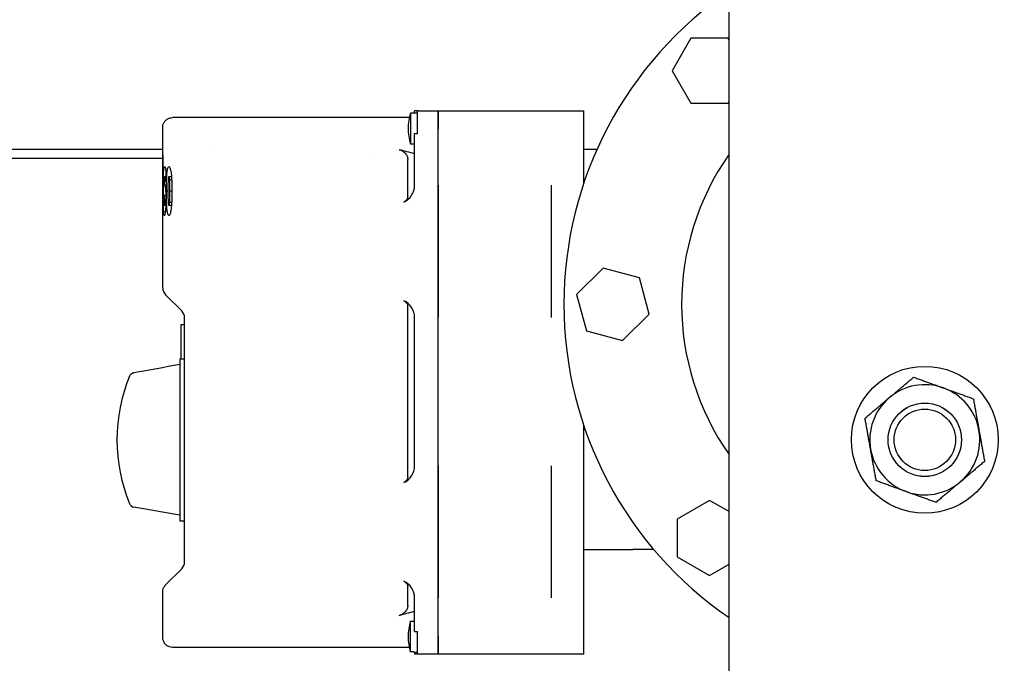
# Model space of a CAD drawing. Header units: inches. Extents: x 24 to 1128, y -69 to 748.
# Tile 294 of 656: x 359.22 to 369.28, y 588.51 to 595.08. Entities that reach past the tile are written whole.
import ezdxf

# ---------------------------------------------------------------- set-up
doc = ezdxf.new("R2010")
doc.units = ezdxf.units.IN
doc.header["$LTSCALE"] = 32
doc.header["$MEASUREMENT"] = 0
doc.layers.add('Dimension (ANSI)', color=7, linetype='Continuous', lineweight=25)
doc.layers.add('Visible (ANSI)', color=7, linetype='Continuous', lineweight=30)
doc.styles.add('Note Text (ANSI)', font='tahoma.ttf')
doc.dimstyles.new('SB Fraction-16 (ANSI)', dxfattribs={"dimscale": 32, "dimtxt": 0.125, "dimasz": 0.098425, "dimexe": 0.125, "dimexo": 0.0625, "dimgap": 0.031496, "dimtad": 0, "dimtih": 1, "dimtoh": 1, "dimdec": 4, "dimrnd": 1e-08, "dimzin": 0, "dimdsep": 46, "dimlunit": 5, "dimtxsty": 'Note Text (ANSI)', "dimcen": 0.09, "dimdle": 0.393701, "dimclrd": 256, "dimclre": 256, "dimclrt": 256, "dimadec": 0, "dimazin": 3, "dimtfac": 0.96, "dimtofl": 0, "dimtmove": 0, "dimatfit": 3, "dimfxl": 1, "dimfrac": 2, "dimtolj": 1, "dimtzin": 12, "dimlwd": -1, "dimlwe": -1, "dimarcsym": 0})

# ---------------------------------------------------------------- blocks, each defined once
blk = doc.blocks.new('*D18')
at = {"layer": 'Defpoints', "color": 0, "transparency": 16777216}
for p in [(468.781, 692.669), (316.974, 544.669), (468.781, 544.669)]:
    blk.add_point(p, dxfattribs=at)
at = {"layer": 'Dimension (ANSI)', "transparency": 16777216}
for p, q in [((466.781, 692.669), (312.974, 692.669)), ((316.974, 689.519), (316.974, 626.768)), ((316.974, 547.818), (316.974, 620.569)), ((466.781, 544.669), (312.974, 544.669))]:
    blk.add_line(p, q, dxfattribs=at)
for points in [[(316.449, 689.519), (317.499, 689.519), (316.974, 692.669)], [(316.449, 547.818), (317.499, 547.818), (316.974, 544.669)]]:
    blk.add_solid(points, dxfattribs=at)
at = {"layer": 'Dimension (ANSI)', "transparency": 16777216, "insert": (312.872, 625.76), "char_height": 4, "attachment_point": 1, "style": 'Note Text (ANSI)'}
blk.add_mtext('\\A1;148', dxfattribs=at)

msp = doc.modelspace()

# ---------------------------------------------------------------- linework, layer by layer
at = {"layer": 'Visible (ANSI)'}
for p, q in [((366.46813, 588.04353), (366.46813, 609.41853)), ((366.07663, 594.89353), (365.88495, 594.56153)), ((366.45999, 594.89353), (366.07663, 594.89353)), ((366.46813, 594.87942), (366.45999, 594.89353)), ((365.88495, 594.56153), (366.07663, 594.22953)), ((366.07663, 594.22953), (366.45999, 594.22953)), ((366.45999, 594.22953), (366.46813, 594.24364)), ((363.21361, 594.13074), (363.21361, 593.81642)), ((363.24732, 594.13074), (363.21361, 594.13074)), ((363.24732, 594.13074), (363.24732, 594.13358)), ((363.24732, 594.13358), (363.28361, 594.13358)), ((363.28361, 594.15358), (363.25361, 594.15358)), ((363.25361, 594.13358), (363.25361, 594.15358)), ((363.28361, 594.15358), (363.49361, 594.15358)), ((363.28361, 593.96608), (363.28361, 594.15358)), ((363.49361, 593.96608), (363.49361, 594.15358)), ((363.49361, 594.15358), (364.98361, 594.15358)), ((363.49361, 594.15358), (363.49361, 593.96608)), ((364.98361, 593.96608), (364.98361, 594.15358)), ((363.20049, 594.08358), (360.78062, 594.08358)), ((360.68062, 593.56715), (360.68062, 593.98357)), ((363.25361, 593.92108), (363.28361, 593.92108)), ((363.25361, 593.71358), (363.25361, 593.92108)), ((363.28361, 593.92108), (363.28361, 593.96608)), ((363.49361, 593.39219), (363.49361, 593.96608)), ((363.49361, 593.39219), (363.49361, 593.96608)), ((364.98361, 593.41641), (364.98361, 593.96608)), ((363.21361, 593.81642), (363.24732, 593.81642)), ((363.24732, 593.81358), (363.24732, 593.81642)), ((363.24732, 593.81358), (363.25361, 593.81358)), ((360.68062, 593.75853), (357.69201, 593.75853)), ((360.68062, 593.56715), (360.68062, 593.70164)), ((360.68186, 593.70164), (360.68062, 593.70164)), ((360.68186, 593.70164), (360.68186, 593.56715)), ((361.16911, 593.75853), (361.16911, 593.75853)), ((363.25361, 593.39219), (363.25361, 593.71358)), ((365.11759, 593.75853), (364.98361, 593.75853)), ((357.40563, 593.66853), (360.68062, 593.66853)), ((362.85619, 593.66853), (362.85621, 593.66853)), ((363.18361, 593.27865), (363.18361, 593.65619)), ((360.68062, 593.56715), (360.68062, 593.56715)), ((360.68186, 593.56715), (360.68062, 593.56715)), ((360.68078, 593.4643), (360.68078, 593.56715)), ((360.68512, 593.56715), (360.68186, 593.56715)), ((360.68512, 593.56715), (360.68512, 593.4643)), ((360.71005, 593.54997), (360.71005, 593.43265)), ((360.68062, 593.24303), (360.68062, 593.4643)), ((360.68062, 593.4643), (360.68062, 593.4643)), ((360.68186, 593.4643), (360.68062, 593.4643)), ((360.68062, 592.345), (360.68062, 593.4643)), ((360.68186, 593.4643), (360.68512, 593.4643)), ((360.68186, 593.4643), (360.68186, 593.29631)), ((360.69407, 593.42437), (360.68694, 593.42437)), ((360.71005, 593.48012), (360.69844, 593.48012)), ((360.7091, 593.43265), (360.71005, 593.43265)), ((360.76952, 593.48012), (360.74295, 593.48012)), ((360.77175, 593.44835), (360.75084, 593.44835)), ((363.49361, 593.20821), (363.49361, 593.39219)), ((363.49361, 593.39219), (363.49361, 593.20821)), ((364.65361, 592.04297), (364.65361, 593.39219)), ((360.73276, 593.33352), (360.71781, 593.33352)), ((360.77462, 593.33265), (360.75406, 593.33265)), ((360.68512, 593.1874), (360.68325, 593.1874)), ((360.68512, 593.20322), (360.68475, 593.20322)), ((360.68512, 593.20322), (360.68512, 593.09815)), ((360.68694, 593.12139), (360.68694, 593.24278)), ((360.68742, 593.24278), (360.68694, 593.24278)), ((360.71158, 593.28345), (360.69206, 593.28345)), ((360.71088, 593.1874), (360.69564, 593.1874)), ((360.71178, 593.22461), (360.70062, 593.22461)), ((360.76951, 593.1874), (360.74309, 593.1874)), ((360.7717, 593.21793), (360.75075, 593.21793)), ((363.49361, 592.22695), (363.49361, 593.20821)), ((363.49361, 593.20821), (363.49361, 592.22695)), ((360.7061, 593.12139), (360.68694, 593.12139)), ((365.18119, 592.54683), (364.91011, 592.27575)), ((365.55149, 592.44761), (365.18119, 592.54683)), ((365.65071, 592.07731), (365.55149, 592.44761)), ((360.70991, 592.27429), (360.87432, 592.10988)), ((363.49361, 592.04297), (363.49361, 592.22695)), ((363.49361, 592.22695), (363.49361, 592.04297)), ((364.91011, 592.27575), (365.00933, 591.90545)), ((363.18361, 590.41365), (363.18361, 592.15651)), ((360.90361, 589.52699), (360.90361, 592.06017)), ((363.25361, 590.52719), (363.25361, 592.04297)), ((363.49361, 590.52719), (363.49361, 592.04297)), ((363.49361, 590.52719), (363.49361, 592.04297)), ((365.37963, 591.80623), (365.65071, 592.07731)), ((360.90361, 591.96858), (360.86361, 591.96858)), ((360.86361, 591.96858), (360.86361, 591.62108)), ((365.00933, 591.90545), (365.37963, 591.80623)), ((360.85361, 591.62108), (360.85361, 589.96608)), ((360.85361, 591.62108), (360.90361, 591.62108)), ((364.98361, 588.79108), (364.98361, 590.93665)), ((363.49361, 590.34321), (363.49361, 590.52719)), ((363.49361, 590.52719), (363.49361, 590.34321)), ((364.65361, 589.17797), (364.65361, 590.52719)), ((363.49361, 589.36195), (363.49361, 590.34321)), ((363.49361, 590.34321), (363.49361, 589.36195)), ((366.26831, 590.17489), (365.93631, 589.98321)), ((366.46813, 590.05952), (366.26831, 590.17489)), ((360.85361, 589.96608), (360.90361, 589.96608)), ((365.93631, 589.98321), (365.93631, 589.59985)), ((364.98361, 589.67153), (365.48361, 589.67153)), ((365.69882, 589.67153), (365.48361, 589.67153)), ((365.93631, 589.59985), (366.26831, 589.40817)), ((360.87432, 589.47728), (360.70991, 589.31287)), ((366.26831, 589.40817), (366.46813, 589.52354)), ((363.49361, 589.17797), (363.49361, 589.36195)), ((363.49361, 589.36195), (363.49361, 589.17797)), ((363.18361, 589.10097), (363.18361, 589.29151)), ((360.68062, 588.77359), (360.68062, 589.24216)), ((363.25361, 589.04358), (363.25361, 589.17797)), ((363.49361, 588.79108), (363.49361, 589.17797)), ((363.49361, 588.79108), (363.49361, 589.17797)), ((363.25361, 588.83608), (363.25361, 589.04358)), ((363.21361, 588.62642), (363.21361, 588.94074)), ((363.21361, 588.94074), (363.24732, 588.94074)), ((363.24732, 588.94358), (363.24732, 588.94074)), ((363.24732, 588.94358), (363.25361, 588.94358)), ((363.25361, 588.83608), (363.28361, 588.83608)), ((363.28361, 588.79108), (363.28361, 588.83608)), ((363.28361, 588.60358), (363.28361, 588.79108)), ((363.49361, 588.60358), (363.49361, 588.79108)), ((363.49361, 588.79108), (363.49361, 588.60358)), ((364.98361, 588.60358), (364.98361, 588.79108)), ((363.20049, 588.67358), (360.78063, 588.67358)), ((363.24732, 588.62642), (363.21361, 588.62642)), ((363.24732, 588.62642), (363.24732, 588.62358)), ((363.24732, 588.62358), (363.28361, 588.62358)), ((363.25361, 588.62358), (363.25361, 588.60358)), ((363.28361, 588.60358), (363.25361, 588.60358)), ((363.49361, 588.60358), (363.28361, 588.60358)), ((364.98361, 588.60358), (363.49361, 588.60358))]:
    msp.add_line(p, q, dxfattribs=at)
for radius in [0.75, 0.37513, 0.375, 0.31365]:
    msp.add_circle((368.46813, 590.79353), radius, dxfattribs=at)
for centre, radius, start, end in [((368.65331, 592.17653), 3.8735, 124.342222, 235.657778), ((363.68732, 593.97358), 0.4991, 161.645707, 198.354293), ((360.57611, 584.21073), 9.87285, 74.26441, 75.207002), ((368.65331, 592.17653), 2.67, 144.926724, 215.073276), ((363.06611, 593.39219), 0.1875, 294.050585, 0), ((360.78062, 592.345), 0.1, 180, 225), ((363.06611, 592.04297), 0.1875, 0, 65.949415), ((360.80361, 592.03917), 0.1, 0, 45), ((361.91968, 590.79358), 1.70814, 157.584261, 202.415739), ((368.46813, 590.79353), 0.5625, 70.16068, 130.16068), ((368.46813, 590.79353), 0.5625, 10.16068, 70.16068), ((368.46813, 590.79353), 0.5625, 130.16068, 190.16068), ((368.46813, 590.79353), 0.5625, 310.16068, 10.16068), ((368.46813, 590.79353), 0.5625, 190.16068, 250.16068), ((363.06611, 590.52719), 0.1875, 294.050585, 0), ((368.46813, 590.79353), 0.5625, 250.16068, 310.16068), ((360.80361, 589.54799), 0.1, 315, 0), ((363.06611, 589.17797), 0.1875, 0, 65.949415), ((360.57611, 598.54643), 9.87285, 284.792998, 285.73559), ((363.68732, 588.78358), 0.4991, 161.645707, 198.354293)]:
    msp.add_arc(centre, radius, start, end, dxfattribs=at)
msp.add_ellipse((360.39607, 590.16568), major_axis=(0.00409, 0.06063), ratio=0.98893802, start_param=2.03376773, end_param=3.03376851, dxfattribs=at)
for points, knots in [([(360.68062, 593.98358), (360.68062, 593.99437), (360.68242, 594.00531), (360.68933, 594.02581), (360.69455, 594.03563), (360.7077, 594.05286), (360.71579, 594.06049), (360.73377, 594.07259), (360.74388, 594.07722), (360.76287, 594.08239), (360.77178, 594.08358), (360.78062, 594.08358)], [0, 0, 0, 0, 0.082257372, 0.082257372, 0.164832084, 0.164832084, 0.247395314, 0.247395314, 0.329958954, 0.329958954, 0.39731578, 0.39731578, 0.39731578, 0.39731578]), ([(363.09692, 593.75634), (363.10829, 593.75329), (363.11959, 593.7487), (363.14031, 593.73643), (363.15009, 593.72875), (363.1669, 593.7098), (363.17328, 593.69939), (363.17952, 593.68321), (363.18109, 593.67778), (363.1831, 593.66689), (363.18361, 593.66157), (363.18361, 593.65619)], [0.000001, 0.000001, 0.000001, 0.000001, 0.124686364, 0.124686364, 0.242532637, 0.242532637, 0.357643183, 0.357643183, 0.411443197, 0.411443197, 0.460811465, 0.460811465, 0.460811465, 0.460811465]), ([(360.68694, 593.42437), (360.68695, 593.43426), (360.68696, 593.44262), (360.68711, 593.46148), (360.68722, 593.47123), (360.68777, 593.50119), (360.6883, 593.51584), (360.68927, 593.53653), (360.68989, 593.54799), (360.69328, 593.57993), (360.6957, 593.58232), (360.69818, 593.58297)], [-0.911558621, -0.911558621, -0.911558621, -0.911558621, -0.768331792, -0.768331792, -0.67073928, -0.67073928, -0.489829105, -0.489829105, -0.319068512, -0.319068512, 0, 0, 0, 0]), ([(360.69818, 593.58297), (360.69923, 593.58275), (360.70085, 593.58247), (360.70428, 593.57363), (360.70544, 593.56996), (360.70773, 593.56146), (360.70889, 593.55631), (360.71005, 593.54997)], [-0.533569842, -0.533569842, -0.533569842, -0.533569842, -0.250379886, -0.250379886, -0.125184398, -0.125184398, 0, 0, 0, 0]), ([(360.71781, 593.33352), (360.71785, 593.36314), (360.71793, 593.39842), (360.72027, 593.46726), (360.72158, 593.49097), (360.72535, 593.53426), (360.72767, 593.54958), (360.73127, 593.56572), (360.73317, 593.57276), (360.73893, 593.58239), (360.74104, 593.5827), (360.74295, 593.58297)], [-1.14591949, -1.14591949, -1.14591949, -1.14591949, -0.76549211, -0.76549211, -0.53474016, -0.53474016, -0.27466255, -0.27466255, -0.13054926, -0.13054926, 0, 0, 0, 0]), ([(360.74295, 593.58297), (360.7477, 593.58231), (360.75264, 593.57722), (360.76165, 593.54549), (360.76446, 593.52621), (360.76942, 593.48653), (360.77117, 593.45998), (360.77447, 593.39605), (360.77457, 593.35648), (360.77463, 593.33352)], [-0.332396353, -0.332396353, -0.332396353, -0.332396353, -0.288794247, -0.288794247, -0.250975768, -0.250975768, -0.175018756, -0.175018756, 0, 0, 0, 0]), ([(360.69206, 593.28345), (360.69139, 593.28741), (360.69064, 593.29213), (360.68933, 593.30825), (360.68861, 593.31884), (360.68777, 593.34418), (360.68746, 593.35589), (360.68696, 593.39415), (360.68695, 593.4104), (360.68694, 593.42437)], [-0.647415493, -0.647415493, -0.647415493, -0.647415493, -0.366793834, -0.366793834, -0.196121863, -0.196121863, -0.106521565, -0.106521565, 0, 0, 0, 0]), ([(360.69844, 593.48012), (360.69709, 593.47961), (360.69604, 593.47717), (360.69481, 593.46868), (360.69449, 593.46543), (360.69411, 593.45883), (360.694, 593.45609), (360.69385, 593.45011), (360.69383, 593.44717), (360.69382, 593.44329)], [-0.17954528, -0.17954528, -0.17954528, -0.17954528, -0.094081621, -0.094081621, -0.054562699, -0.054562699, -0.029715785, -0.029715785, 0, 0, 0, 0]), ([(360.69382, 593.44329), (360.69383, 593.43922), (360.69384, 593.43523), (360.69398, 593.42641), (360.69409, 593.42339), (360.69432, 593.41814), (360.69447, 593.4162), (360.69477, 593.41329), (360.69504, 593.41066), (360.69603, 593.40498), (360.69659, 593.40266), (360.69725, 593.40002)], [-0.470911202, -0.470911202, -0.470911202, -0.470911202, -0.397830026, -0.397830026, -0.316727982, -0.316727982, -0.187658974, -0.187658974, -0.089207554, -0.089207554, 0, 0, 0, 0]), ([(360.69725, 593.40002), (360.6977, 593.39847), (360.69816, 593.39693), (360.69863, 593.39545), (360.69912, 593.39387), (360.69964, 593.39236), (360.70016, 593.39087), (360.7002, 593.39075), (360.70024, 593.39063), (360.70029, 593.39051), (360.70079, 593.38907), (360.7013, 593.38762), (360.70182, 593.38593), (360.70239, 593.38407), (360.70297, 593.38191), (360.70356, 593.37975)], [-0.260923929, -0.260923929, -0.260923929, -0.260923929, -0.200356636, -0.200356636, -0.200356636, -0.135759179, -0.135759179, -0.135759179, -0.130445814, -0.130445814, -0.130445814, -0.068211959, -0.068211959, -0.068211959, 0, 0, 0, 0]), ([(360.7091, 593.43265), (360.70862, 593.43657), (360.70794, 593.44257), (360.70559, 593.45795), (360.70475, 593.4623), (360.70194, 593.47611), (360.70018, 593.4794), (360.69844, 593.48012)], [-0.30720809, -0.30720809, -0.30720809, -0.30720809, -0.263431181, -0.263431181, -0.222765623, -0.222765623, 0, 0, 0, 0]), ([(360.73569, 593.45046), (360.73493, 593.44027), (360.73441, 593.4326), (360.73282, 593.38245), (360.73279, 593.35429), (360.73276, 593.33265)], [-0.286514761, -0.286514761, -0.286514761, -0.286514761, -0.164918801, -0.164918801, 0, 0, 0, 0]), ([(360.74295, 593.48012), (360.74102, 593.47976), (360.73975, 593.47706), (360.73843, 593.47237), (360.73783, 593.4695), (360.73654, 593.45972), (360.73613, 593.4553), (360.73569, 593.45046)], [-0.188692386, -0.188692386, -0.188692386, -0.188692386, -0.104049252, -0.104049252, -0.049014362, -0.049014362, 0, 0, 0, 0]), ([(360.75084, 593.44835), (360.75038, 593.45342), (360.74989, 593.45878), (360.74876, 593.46621), (360.74806, 593.4704), (360.74547, 593.47882), (360.74416, 593.47979), (360.74295, 593.48012)], [-0.282852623, -0.282852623, -0.282852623, -0.282852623, -0.14531996, -0.14531996, -0.082385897, -0.082385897, 0, 0, 0, 0]), ([(360.75406, 593.33265), (360.75403, 593.34948), (360.75399, 593.36779), (360.75338, 593.39809), (360.75305, 593.40913), (360.752, 593.43419), (360.75136, 593.44197), (360.75084, 593.44835)], [-0.174041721, -0.174041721, -0.174041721, -0.174041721, -0.099260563, -0.099260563, -0.058975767, -0.058975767, 0, 0, 0, 0]), ([(360.68186, 593.29631), (360.68186, 593.28051), (360.68186, 593.26469), (360.68188, 593.236), (360.68192, 593.22999), (360.68198, 593.21954)], [-0.187438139, -0.187438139, -0.187438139, -0.187438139, -0.084439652, -0.084439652, 0, 0, 0, 0]), ([(360.70356, 593.37975), (360.70439, 593.3762), (360.70547, 593.37147), (360.70717, 593.35967), (360.70831, 593.35104), (360.71034, 593.32269), (360.71085, 593.31011), (360.71184, 593.2786), (360.71188, 593.25855), (360.71191, 593.24736)], [-0.272769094, -0.272769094, -0.272769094, -0.272769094, -0.177183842, -0.177183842, -0.127550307, -0.127550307, -0.085307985, -0.085307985, 0, 0, 0, 0]), ([(360.74295, 593.08455), (360.74063, 593.08489), (360.73801, 593.08585), (360.73157, 593.0986), (360.72949, 593.10917), (360.72542, 593.13201), (360.72363, 593.15095), (360.72049, 593.19414), (360.71951, 593.22013), (360.7179, 593.27926), (360.71784, 593.30836), (360.71781, 593.33352)], [-0.446340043, -0.446340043, -0.446340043, -0.446340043, -0.416208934, -0.416208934, -0.378788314, -0.378788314, -0.30123491, -0.30123491, -0.191674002, -0.191674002, 0, 0, 0, 0]), ([(360.73276, 593.33265), (360.73277, 593.31395), (360.73279, 593.2917), (360.73392, 593.24616), (360.73433, 593.23817), (360.73493, 593.22701), (360.73516, 593.22378), (360.7355, 593.21917)], [-0.19828125, -0.19828125, -0.19828125, -0.19828125, -0.102308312, -0.102308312, -0.042545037, -0.042545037, 0, 0, 0, 0]), ([(360.77463, 593.33352), (360.77459, 593.31929), (360.77457, 593.30833), (360.77415, 593.28163), (360.77382, 593.26835), (360.77288, 593.24009), (360.77182, 593.2143), (360.76704, 593.1585), (360.76429, 593.14018), (360.75926, 593.11227), (360.75622, 593.10232), (360.75267, 593.09406), (360.75178, 593.09233), (360.74734, 593.08503), (360.74464, 593.0848), (360.74295, 593.08455)], [-0.44922694, -0.44922694, -0.44922694, -0.44922694, -0.396467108, -0.396467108, -0.349596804, -0.349596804, -0.291231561, -0.291231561, -0.230861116, -0.230861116, -0.144328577, -0.144328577, -0.115272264, -0.115272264, 0, 0, 0, 0]), ([(360.75075, 593.21793), (360.75138, 593.2253), (360.75256, 593.23934), (360.75404, 593.28919), (360.75405, 593.31271), (360.75406, 593.33265)], [-0.31461119, -0.31461119, -0.31461119, -0.31461119, -0.151906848, -0.151906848, 0, 0, 0, 0]), ([(360.68227, 593.08455), (360.68151, 593.08534), (360.68122, 593.0902), (360.68089, 593.10351), (360.68079, 593.11193), (360.68072, 593.12482), (360.68067, 593.13558), (360.68064, 593.16178), (360.68063, 593.17391), (360.68063, 593.21135), (360.68062, 593.2275), (360.68062, 593.24303)], [-5.67826612, -5.67826612, -5.67826612, -5.67826612, -2.60660779, -2.60660779, -0.58388554, -0.58388554, -0.25969924, -0.25969924, -0.11831327, -0.11831327, 0, 0, 0, 0]), ([(360.68198, 593.21954), (360.68201, 593.21527), (360.68204, 593.21188), (360.68213, 593.20511), (360.68219, 593.20182), (360.68241, 593.19313), (360.68256, 593.19115), (360.68282, 593.18831), (360.68302, 593.18751), (360.68325, 593.1874)], [-0.163748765, -0.163748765, -0.163748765, -0.163748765, -0.133746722, -0.133746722, -0.113127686, -0.113127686, -0.077101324, -0.077101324, 0, 0, 0, 0]), ([(360.68325, 593.1874), (360.6834, 593.18767), (360.68353, 593.18814), (360.68393, 593.19195), (360.68413, 593.19421), (360.68433, 593.19672), (360.68442, 593.19779), (360.68461, 593.20065), (360.68468, 593.20192), (360.68475, 593.20322)], [-0.0853903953, -0.0853903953, -0.0853903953, -0.0853903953, -0.0564664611, -0.0564664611, -0.0353531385, -0.0353531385, -0.0207341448, -0.0207341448, 0, 0, 0, 0]), ([(360.68742, 593.24278), (360.68768, 593.23834), (360.68795, 593.23374), (360.68846, 593.22578), (360.68892, 593.21885), (360.69008, 593.20866)], [-0.415487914, -0.415487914, -0.415487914, -0.415487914, -0.217056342, -0.217056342, 0, 0, 0, 0]), ([(360.69008, 593.20866), (360.69123, 593.19932), (360.69202, 593.19518), (360.69395, 593.18766), (360.69495, 593.18753), (360.69564, 593.1874)], [-0.151429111, -0.151429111, -0.151429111, -0.151429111, -0.095607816, -0.095607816, 0, 0, 0, 0]), ([(360.69707, 593.26454), (360.69651, 593.26678), (360.69584, 593.26914), (360.69405, 593.27441), (360.69302, 593.2784), (360.69206, 593.28345)], [-0.256661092, -0.256661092, -0.256661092, -0.256661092, -0.157145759, -0.157145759, 0, 0, 0, 0]), ([(360.69564, 593.1874), (360.69641, 593.18765), (360.69721, 593.18797), (360.69844, 593.19177), (360.69892, 593.19371), (360.69956, 593.19849), (360.69982, 593.20079), (360.70027, 593.20734), (360.7004, 593.21049), (360.70059, 593.21687), (360.70061, 593.22026), (360.70062, 593.22461)], [-0.210001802, -0.210001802, -0.210001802, -0.210001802, -0.119919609, -0.119919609, -0.075281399, -0.075281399, -0.053730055, -0.053730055, -0.033245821, -0.033245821, 0, 0, 0, 0]), ([(360.71191, 593.24736), (360.71188, 593.2374), (360.71187, 593.22918), (360.71156, 593.21048), (360.71135, 593.20082), (360.71071, 593.18245), (360.71, 593.16446), (360.707, 593.12678), (360.70529, 593.11407), (360.7031, 593.10158), (360.70161, 593.09382), (360.6981, 593.08564), (360.69682, 593.08487), (360.6957, 593.08455)], [-2.87746905, -2.87746905, -2.87746905, -2.87746905, -1.97091192, -1.97091192, -1.33372973, -1.33372973, -0.85299275, -0.85299275, -0.36743448, -0.36743448, -0.15494172, -0.15494172, 0, 0, 0, 0]), ([(360.70062, 593.22461), (360.70061, 593.22901), (360.7006, 593.23304), (360.70042, 593.23987), (360.70033, 593.24264), (360.70001, 593.24834), (360.69979, 593.25035), (360.69943, 593.25323), (360.69906, 593.25579), (360.69805, 593.26092), (360.69755, 593.26274), (360.69707, 593.26454)], [-0.326451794, -0.326451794, -0.326451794, -0.326451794, -0.228618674, -0.228618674, -0.185566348, -0.185566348, -0.13222798, -0.13222798, -0.065368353, -0.065368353, 0, 0, 0, 0]), ([(360.7355, 593.21917), (360.73608, 593.21233), (360.73667, 593.20559), (360.73842, 593.19583), (360.7392, 593.19233), (360.74149, 593.18765), (360.74246, 593.18756), (360.74309, 593.1874)], [-0.173735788, -0.173735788, -0.173735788, -0.173735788, -0.085959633, -0.085959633, -0.042818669, -0.042818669, 0, 0, 0, 0]), ([(360.74309, 593.1874), (360.74419, 593.18791), (360.74532, 593.18829), (360.74795, 593.19623), (360.74868, 593.20064), (360.74978, 593.20763), (360.75029, 593.21306), (360.75075, 593.21793)], [-0.084355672, -0.084355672, -0.084355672, -0.084355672, -0.0645083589, -0.0645083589, -0.0476244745, -0.0476244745, 0, 0, 0, 0]), ([(363.18361, 593.27865), (363.18361, 593.27581), (363.18337, 593.27298), (363.18244, 593.26723), (363.18172, 593.26434), (363.17872, 593.25526), (363.17565, 593.24963), (363.16825, 593.23941), (363.16375, 593.23487), (363.15383, 593.22692), (363.14823, 593.22356), (363.14252, 593.22097)], [0, 0, 0, 0, 0.021693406, 0.021693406, 0.045006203, 0.045006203, 0.098034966, 0.098034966, 0.156046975, 0.156046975, 0.220120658, 0.220120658, 0.220120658, 0.220120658]), ([(360.68512, 593.09815), (360.68478, 593.09544), (360.68423, 593.09071), (360.68291, 593.08425), (360.6825, 593.08467), (360.68227, 593.08455)], [-0.186105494, -0.186105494, -0.186105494, -0.186105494, -0.097504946, -0.097504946, 0, 0, 0, 0]), ([(360.6957, 593.08455), (360.69445, 593.08488), (360.69261, 593.08455), (360.68842, 593.10398), (360.68726, 593.11753), (360.68694, 593.12139)], [-0.150152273, -0.150152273, -0.150152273, -0.150152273, -0.075098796, -0.075098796, 0, 0, 0, 0]), ([(363.14252, 592.21419), (363.14823, 592.2116), (363.15383, 592.20825), (363.16375, 592.2003), (363.16825, 592.19575), (363.17565, 592.18554), (363.17872, 592.1799), (363.18172, 592.17082), (363.18244, 592.16794), (363.18337, 592.16218), (363.18361, 592.15935), (363.18361, 592.15651)], [0.000001, 0.000001, 0.000001, 0.000001, 0.064600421, 0.064600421, 0.12308943, 0.12308943, 0.176565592, 0.176565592, 0.200074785, 0.200074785, 0.221950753, 0.221950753, 0.221950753, 0.221950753]), ([(360.3406, 591.44494), (360.34344, 591.45183), (360.34839, 591.45928), (360.35887, 591.46983), (360.36625, 591.47481), (360.37686, 591.47923), (360.38119, 591.48046), (360.38555, 591.48132)], [0.738981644, 0.738981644, 0.738981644, 0.738981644, 0.795778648, 0.795778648, 0.852305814, 0.852305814, 0.883364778, 0.883364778, 0.883364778, 0.883364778]), ([(363.18361, 590.41365), (363.18361, 590.41081), (363.18337, 590.40798), (363.18244, 590.40223), (363.18172, 590.39934), (363.17872, 590.39026), (363.17565, 590.38463), (363.16825, 590.37441), (363.16375, 590.36987), (363.15383, 590.36192), (363.14823, 590.35856), (363.14252, 590.35597)], [0, 0, 0, 0, 0.021693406, 0.021693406, 0.045006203, 0.045006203, 0.098034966, 0.098034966, 0.156046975, 0.156046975, 0.220120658, 0.220120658, 0.220120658, 0.220120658]), ([(360.68062, 589.24216), (360.68062, 589.25296), (360.68242, 589.2639), (360.68934, 589.2844), (360.69456, 589.29422), (360.70248, 589.3046), (360.70388, 589.30632), (360.70608, 589.30882), (360.70683, 589.30965), (360.70797, 589.31087), (360.70835, 589.31128), (360.70893, 589.31188), (360.70913, 589.31208), (360.70942, 589.31237), (360.70952, 589.31247), (360.70967, 589.31262), (360.70971, 589.31267), (360.70979, 589.31275), (360.70981, 589.31277), (360.70985, 589.31281), (360.70986, 589.31282), (360.70988, 589.31284), (360.70989, 589.31284), (360.7099, 589.31285), (360.7099, 589.31286), (360.7099, 589.31286), (360.70991, 589.31286), (360.70991, 589.31287), (360.70991, 589.31287), (360.70995, 589.31291), (360.70991, 589.31287), (360.70991, 589.31287)], [0.000007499, 0.000007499, 0.000007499, 0.000007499, 0.082293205, 0.082293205, 0.164866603, 0.164866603, 0.181771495, 0.181771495, 0.190258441, 0.190258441, 0.194506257, 0.194506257, 0.196630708, 0.196630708, 0.197693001, 0.197693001, 0.198224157, 0.198224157, 0.198489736, 0.198489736, 0.198622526, 0.198622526, 0.19868892, 0.19868892, 0.198722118, 0.198722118, 0.198738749, 0.198738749, 0.198754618, 0.198754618, 0.199197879, 0.199197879, 0.199197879, 0.199197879]), ([(363.14252, 589.34919), (363.14823, 589.3466), (363.15383, 589.34325), (363.16375, 589.3353), (363.16825, 589.33075), (363.17565, 589.32054), (363.17872, 589.3149), (363.18172, 589.30582), (363.18244, 589.30294), (363.18337, 589.29718), (363.18361, 589.29435), (363.18361, 589.29151)], [0.000001, 0.000001, 0.000001, 0.000001, 0.064600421, 0.064600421, 0.12308943, 0.12308943, 0.176565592, 0.176565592, 0.200074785, 0.200074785, 0.221950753, 0.221950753, 0.221950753, 0.221950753]), ([(363.18361, 589.10097), (363.18361, 589.09559), (363.1831, 589.09027), (363.18109, 589.07939), (363.17952, 589.07395), (363.17328, 589.05777), (363.1669, 589.04737), (363.1501, 589.02842), (363.14031, 589.02074), (363.11959, 589.00846), (363.10829, 589.00387), (363.09692, 589.00082)], [0, 0, 0, 0, 0.041005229, 0.041005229, 0.085690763, 0.085690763, 0.181299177, 0.181299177, 0.279212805, 0.279212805, 0.382811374, 0.382811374, 0.382811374, 0.382811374]), ([(360.78062, 588.67358), (360.76983, 588.67358), (360.75889, 588.67537), (360.7384, 588.68229), (360.72857, 588.68751), (360.71134, 588.70066), (360.70372, 588.70875), (360.69162, 588.72673), (360.68699, 588.73684), (360.68182, 588.75582), (360.68062, 588.76474), (360.68062, 588.77358)], [0, 0, 0, 0, 0.082257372, 0.082257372, 0.164832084, 0.164832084, 0.247395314, 0.247395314, 0.329958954, 0.329958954, 0.397315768, 0.397315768, 0.397315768, 0.397315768])]:
    msp.add_open_spline(points, degree=3, knots=knots, dxfattribs=at)
for points in [[(360.38555, 591.48132), (360.54156, 591.50912), (360.69758, 591.53688), (360.85361, 591.56462)], [(360.85361, 590.02254), (360.69758, 590.05028), (360.54156, 590.07804), (360.38555, 590.10584)]]:
    msp.add_open_spline(points, degree=3, dxfattribs=at)
for points in [[(368.10536, 591.22341), (368.22054, 591.32062), (368.35355, 591.43286)], [(368.35355, 591.43286), (368.51726, 591.3738), (368.65904, 591.32264)], [(368.65904, 591.32264), (368.80081, 591.27149), (368.96452, 591.21243)], [(367.85716, 591.01397), (367.99017, 591.12621), (368.10536, 591.22341)], [(368.96452, 591.21243), (368.99522, 591.04112), (369.02181, 590.89276)], [(367.91445, 590.6943), (367.88787, 590.84266), (367.85716, 591.01397)], [(369.02181, 590.89276), (369.0484, 590.7444), (369.0791, 590.57309)], [(367.97175, 590.37463), (367.94104, 590.54594), (367.91445, 590.6943)], [(369.0791, 590.57309), (368.9461, 590.46085), (368.83091, 590.36365)], [(368.27723, 590.26442), (368.13545, 590.31557), (367.97175, 590.37463)], [(368.83091, 590.36365), (368.71572, 590.26644), (368.58271, 590.1542)], [(368.58271, 590.1542), (368.41901, 590.21326), (368.27723, 590.26442)]]:
    msp.add_rational_spline(points, [1, 1.0379548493, 1], degree=2, dxfattribs=at)

# ---------------------------------------------------------------- dimensions: what is measured, and where the dimension line sits
at = {"layer": 'Dimension (ANSI)'}
dim = msp.add_linear_dim(base=(316.97435, 544.66853), p1=(468.78063, 692.66853), p2=(468.78063, 544.66853), angle=90, dimstyle='SB Fraction-16 (ANSI)', override={"dimgap": 0.031496, "dimdec": 4, "dimtol": 0, "dimlim": 0, "dimtp": 0, "dimtm": 0, "dimtdec": 2, "dimatfit": 1}, dxfattribs=at)
dim.commit()
dim.dimension.update_dxf_attribs({"geometry": '*D18', "text_midpoint": (316.97435, 623.66853), "dimtype": 160})

doc.saveas('drawing.dxf')
